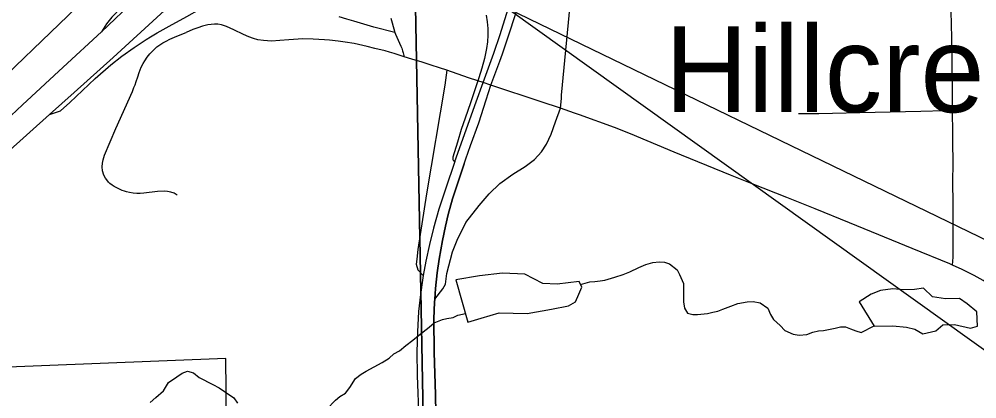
# Model space of a CAD drawing. Extents: x 0 to 34, y 0 to 22.
# Drawn here: x 20.936 to 21.816, y 12.923 to 13.272 of the extents above; entities that cross this region are included whole.
import ezdxf

# ---------------------------------------------------------------- set-up
doc = ezdxf.new("R2010")
doc.units = 0
for name, color, linetype in [('GM_X_Corporation', 7, 'Continuous'), ('GM_X_County_Road', 7, 'Continuous'), ('GM_X_Interchange_Ramps', 7, 'Continuous'), ('GM_X_Minor_Lake', 7, 'Continuous'), ('GM_X_Minor_River', 7, 'Continuous'), ('GM_X_Section', 7, 'Continuous'), ('GM_X_State_Route', 7, 'Continuous'), ('GM_X_Township_Road', 7, 'Continuous'), ('GM_X_Unincorporated_Text', 7, 'Continuous'), ('GM_X_US_Route', 7, 'Continuous'), ('SH_Text', 7, 'Continuous')]:
    doc.layers.add(name, color=color, linetype=linetype)

msp = doc.modelspace()

# ---------------------------------------------------------------- linework, layer by layer
at = {"layer": 'GM_X_Corporation'}
for points in [[(20.78903, 13.09061), (20.99662, 13.29053), (21.09587, 13.38335), (21.08465, 13.38618), (21.07344, 13.38902), (21.07483, 13.39452), (21.0539, 13.39982), (21.0367, 13.37323), (21.02592, 13.35569), (21.0124, 13.37028), (21.00628, 13.37131), (20.87295, 13.24049)], [(21.1297, 12.60931), (21.1259, 12.96008), (20.89478, 12.95075)]]:
    msp.add_lwpolyline(points, dxfattribs=at)
at = {"layer": 'GM_X_County_Road'}
for points in [[(21.4331, 13.19009), (21.434, 13.19896), (21.43427, 13.20205), (21.442, 13.28456), (21.44397, 13.30692), (21.44694, 13.34129), (21.44826, 13.35971), (21.4489, 13.37539)], [(21.28963, 13.23728), (21.28494, 13.2388), (21.28063, 13.24019), (21.27632, 13.24142), (21.27212, 13.24262), (21.26276, 13.24501), (21.25584, 13.24658), (21.24366, 13.24934), (21.23544, 13.25082), (21.22915, 13.25169), (21.22114, 13.25247), (21.21653, 13.25296), (21.21143, 13.2532), (21.20601, 13.25346), (21.19647, 13.25362), (21.18381, 13.2528), (21.17559, 13.25215), (21.16786, 13.25166), (21.16062, 13.25215), (21.15519, 13.25297), (21.15125, 13.25396), (21.14697, 13.25561), (21.14204, 13.25774), (21.13328, 13.26188), (21.12642, 13.26515), (21.12197, 13.26663), (21.11869, 13.26713), (21.11539, 13.26729), (21.11244, 13.26696), (21.10931, 13.26664), (21.10438, 13.26532), (21.10026, 13.26401), (21.09566, 13.2622), (21.08941, 13.25957)], [(21.3287, 13.22489), (21.32202, 13.22717), (21.31454, 13.22958), (21.30632, 13.23222), (21.29657, 13.23518), (21.28963, 13.23728)], [(21.4331, 13.19009), (21.4155, 13.19585), (21.36939, 13.21119), (21.36217, 13.21359), (21.35731, 13.21521), (21.34874, 13.21806), (21.3287, 13.22489)], [(21.45079, 13.1838), (21.44609, 13.18549), (21.4331, 13.19009)], [(21.7933, 13.04589), (21.79077, 13.04704), (21.75624, 13.06117), (21.71887, 13.07638), (21.69872, 13.08456), (21.66704, 13.09739), (21.64108, 13.10781), (21.60931, 13.12045), (21.58917, 13.12854), (21.53761, 13.1496), (21.49749, 13.16638), (21.48276, 13.17232), (21.45079, 13.1838)], [(22.04844, 12.61763), (22.03341, 12.64683), (22.01368, 12.68556), (21.99633, 12.71856), (21.98514, 12.74073), (21.96798, 12.77383), (21.92424, 12.85943), (21.90978, 12.88706), (21.87555, 12.95333), (21.8613, 12.98093), (21.85261, 12.99748), (21.84779, 13.00553), (21.84423, 13.01068), (21.84035, 13.01562), (21.83608, 13.0202), (21.83145, 13.02446), (21.82646, 13.0283), (21.82121, 13.03174), (21.81306, 13.03636), (21.80207, 13.04191), (21.7933, 13.04589)]]:
    msp.add_lwpolyline(points, dxfattribs=at)
at = {"layer": 'GM_X_Interchange_Ramps'}
for points in [[(21.12038, 13.4084), (21.11919, 13.40422), (21.11712, 13.39692), (21.11547, 13.39113), (21.11339, 13.38539), (21.11098, 13.3796), (21.10668, 13.37123), (21.10179, 13.36317), (21.09837, 13.35778), (21.09437, 13.35199), (21.09023, 13.34662), (21.08003, 13.33449), (21.06571, 13.31979), (21.04822, 13.30179), (21.02132, 13.2738), (21.01632, 13.26741), (21.01174, 13.26032)], [(21.3287, 13.22489), (21.3281, 13.22023), (21.32695, 13.21128), (21.31017, 13.11135), (21.30207, 13.06023), (21.3012, 13.05128), (21.30062, 13.04665), (21.30221, 13.04156), (21.30719, 13.03626)], [(21.31784, 13.01442), (21.32529, 13.02407), (21.32748, 13.02845), (21.32893, 13.03798), (21.33413, 13.05791), (21.33847, 13.0686), (21.34626, 13.08506), (21.3584, 13.10065), (21.36764, 13.11134), (21.37747, 13.12086), (21.3896, 13.12952), (21.40086, 13.13646), (21.40925, 13.14281), (21.41589, 13.15003), (21.42022, 13.15696), (21.42456, 13.1662), (21.4286, 13.17746), (21.4331, 13.19009)]]:
    msp.add_lwpolyline(points, dxfattribs=at)
at = {"layer": 'GM_X_Minor_Lake'}
for points in [[(21.34823, 12.99344), (21.36032, 12.99695), (21.37695, 13.002), (21.40271, 13.00144), (21.42503, 13.0054), (21.44053, 13.00855), (21.44695, 13.01201), (21.44993, 13.01924), (21.45292, 13.02571), (21.45023, 13.03062), (21.43017, 13.02819), (21.41691, 13.02885), (21.40057, 13.03745), (21.38011, 13.03843), (21.35892, 13.036), (21.33698, 13.03242)], [(21.33698, 13.03242), (21.34823, 12.99344)], [(21.72131, 12.9898), (21.73835, 12.98994), (21.75085, 12.98889), (21.75844, 12.98705), (21.76604, 12.98256), (21.77776, 12.9853), (21.78417, 12.99104), (21.79515, 12.99112), (21.80956, 12.98782), (21.81599, 12.98976), (21.81552, 13.00303), (21.80676, 13.01017), (21.79953, 13.01505), (21.78665, 13.01495), (21.7749, 13.01676), (21.76651, 13.02466), (21.75819, 13.02346), (21.74834, 13.023), (21.73849, 13.02407), (21.72714, 13.02246), (21.71845, 13.01898), (21.70752, 13.01208)], [(21.70752, 13.01208), (21.72131, 12.9898)]]:
    msp.add_lwpolyline(points, dxfattribs=at)
at = {"layer": 'GM_X_Minor_River'}
for points in [[(21.45171, 13.02791), (21.46011, 13.03041), (21.46467, 13.03085), (21.46961, 13.0313), (21.47378, 13.03211), (21.48326, 13.0349), (21.49083, 13.03728), (21.49689, 13.03964), (21.5052, 13.04355), (21.51163, 13.04629), (21.51807, 13.04828), (21.52377, 13.04873), (21.52872, 13.04842), (21.5333, 13.04696), (21.54022, 13.04136), (21.54256, 13.03721), (21.54609, 13.0289), (21.54631, 13.01219), (21.54714, 13.00612), (21.54987, 13.0016), (21.55482, 13.00053), (21.55901, 13.00058), (21.56812, 13.00146), (21.57305, 13.00267), (21.5776, 13.00349), (21.58214, 13.00545), (21.58971, 13.00821), (21.59615, 13.01057), (21.60449, 13.0122), (21.6102, 13.01228), (21.61668, 13.01123), (21.62359, 13.00638), (21.62595, 13.00033), (21.62867, 12.99581), (21.63483, 12.9902), (21.63907, 12.98569), (21.64672, 12.98238), (21.65244, 12.98131), (21.65927, 12.98216), (21.66495, 12.98414), (21.67026, 12.98535), (21.67482, 12.98579), (21.67937, 12.98661), (21.68544, 12.98783), (21.69037, 12.98904), (21.69493, 12.9891), (21.69952, 12.98726), (21.70449, 12.98543), (21.70945, 12.98398), (21.7212, 12.98998)], [(21.21725, 12.91044), (21.21822, 12.91323), (21.22648, 12.9217), (21.23062, 12.92517), (21.2359, 12.92828), (21.23964, 12.93327), (21.24486, 12.94169), (21.25013, 12.94556), (21.25466, 12.94828), (21.26939, 12.95646), (21.2758, 12.96034), (21.28032, 12.9642), (21.28523, 12.96692), (21.29125, 12.97194), (21.29765, 12.97697), (21.30292, 12.98121), (21.31271, 12.98894), (21.31722, 12.9928), (21.32478, 12.99594), (21.32896, 12.99676), (21.33465, 12.99759), (21.33881, 12.99993), (21.3459, 13.00151)], [(21.0565, 12.91943), (21.06177, 12.92406), (21.06853, 12.93023), (21.07338, 12.93789), (21.08092, 12.94331), (21.08582, 12.94641), (21.09074, 12.94838), (21.09608, 12.94693), (21.10146, 12.94244), (21.1141, 12.93615), (21.11984, 12.93319), (21.13327, 12.92387), (21.13676, 12.91898)]]:
    msp.add_lwpolyline(points, dxfattribs=at)
at = {"layer": 'GM_X_Section'}
for points in [[(22.28222, 13.62221), (22.29793, 12.62057), (21.31252, 12.61292), (21.2938, 13.61037)], [(21.2938, 13.61037), (21.31252, 12.61292), (20.26496, 12.60488), (20.2632, 13.61532)]]:
    msp.add_lwpolyline(points, close=True, dxfattribs=at)
at = {"layer": 'GM_X_State_Route'}
for points in [[(21.33633, 13.14111), (21.35563, 13.19592), (21.36217, 13.21359), (21.37213, 13.24055), (21.37784, 13.25779), (21.38517, 13.28132), (21.39183, 13.30552), (21.39709, 13.32646), (21.40102, 13.34451), (21.4045, 13.36279), (21.40633, 13.37342), (21.40761, 13.38092), (21.41021, 13.40238), (21.4131, 13.43021), (21.41488, 13.45159), (21.41607, 13.47357), (21.41667, 13.49503), (21.41682, 13.51368), (21.41616, 13.53522), (21.41458, 13.56932), (21.41445, 13.57221)], [(20.96389, 13.18435), (20.9867, 13.20439), (21.02254, 13.23668), (21.06634, 13.27671), (21.10351, 13.31054), (21.16789, 13.36538), (21.19243, 13.38643)], [(21.37997, 13.2401), (21.3856, 13.25659), (21.3921, 13.27701), (21.39554, 13.28963)], [(21.34469, 13.13903), (21.3462, 13.14364), (21.35059, 13.1557), (21.35814, 13.17654), (21.36497, 13.19761), (21.36939, 13.21119), (21.37766, 13.23331), (21.37997, 13.2401)], [(20.77971, 13.02255), (20.78695, 13.02773), (20.8015, 13.03924), (20.8333, 13.06751), (20.84346, 13.07652), (20.88521, 13.11374), (20.96389, 13.18435)], [(21.31784, 13.01442), (21.31839, 13.02442), (21.31998, 13.0388), (21.32169, 13.05141), (21.32498, 13.06859), (21.32754, 13.08175), (21.3301, 13.09222), (21.33413, 13.10684), (21.34469, 13.13903)], [(21.31879, 12.90934), (21.31837, 12.92705), (21.31712, 12.96549), (21.31703, 12.99639), (21.31766, 13.01179), (21.31784, 13.01442)]]:
    msp.add_lwpolyline(points, dxfattribs=at)
at = {"layer": 'GM_X_Township_Road'}
for points in [[(21.79323, 13.18811), (21.7931, 13.20392), (21.79285, 13.23296), (21.79251, 13.25461), (21.79198, 13.27931), (21.7918, 13.29167), (21.79167, 13.31948), (21.79111, 13.34422), (21.79037, 13.38093), (21.79029, 13.38462)], [(21.28116, 13.25958), (21.2619, 13.26459), (21.24957, 13.26805), (21.24333, 13.2699), (21.23706, 13.27176), (21.2301, 13.2739)], [(21.27738, 13.2727), (21.28064, 13.26095), (21.28116, 13.25958), (21.28174, 13.25807), (21.28658, 13.24716), (21.28743, 13.24504), (21.28818, 13.24287), (21.28887, 13.24091), (21.28963, 13.23728)], [(21.08113, 13.11025), (21.0784, 13.11184), (21.0755, 13.11299), (21.07247, 13.11361), (21.06937, 13.11385), (21.0633, 13.11346), (21.05067, 13.11195), (21.04717, 13.11167), (21.04434, 13.11167), (21.04075, 13.11205), (21.03761, 13.11249), (21.0348, 13.11309), (21.03275, 13.11375), (21.03086, 13.11436), (21.02755, 13.11592), (21.0234, 13.11809), (21.02145, 13.11935), (21.01926, 13.12097), (21.01828, 13.12199), (21.01743, 13.12285), (21.01532, 13.12581), (21.01384, 13.12852), (21.01274, 13.13259), (21.01229, 13.1362), (21.01255, 13.13963), (21.01321, 13.14254), (21.01448, 13.14692), (21.02483, 13.17139), (21.04006, 13.20548), (21.04158, 13.20917), (21.04256, 13.21155), (21.04363, 13.21466), (21.045, 13.21896), (21.04632, 13.2229), (21.0483, 13.22774), (21.05, 13.23103), (21.05159, 13.23359), (21.05372, 13.23688), (21.05619, 13.23984), (21.05948, 13.24346), (21.06244, 13.24626), (21.0654, 13.24839), (21.06803, 13.25003), (21.07099, 13.25168), (21.07461, 13.25349), (21.08103, 13.25612), (21.08941, 13.25957)], [(21.65183, 13.18502), (21.67056, 13.18507), (21.70806, 13.18594), (21.76404, 13.18723), (21.78583, 13.18788), (21.79323, 13.18811)], [(21.7933, 13.04589), (21.79359, 13.04956), (21.79385, 13.05325), (21.79389, 13.05663), (21.79378, 13.07791), (21.79364, 13.10304), (21.7936, 13.12162), (21.79366, 13.14016), (21.79348, 13.15873), (21.79338, 13.17126), (21.79328, 13.1831), (21.79323, 13.18811)]]:
    msp.add_lwpolyline(points, dxfattribs=at)
at = {"layer": 'GM_X_US_Route'}
for points in [[(20.77995, 13.04581), (20.78655, 13.05132), (20.79626, 13.05975), (20.81576, 13.07736), (20.85533, 13.11415), (20.8782, 13.1362), (20.89723, 13.15384), (20.93933, 13.19323), (20.9765, 13.22783), (21.01174, 13.26032), (21.04338, 13.2905), (21.05117, 13.29765), (21.08559, 13.32978), (21.11205, 13.35441), (21.12221, 13.36376), (21.14835, 13.38829), (21.15946, 13.39868), (21.16845, 13.4071), (21.17882, 13.4172), (21.20908, 13.44718), (21.22041, 13.45812)], [(20.96389, 13.18435), (20.9867, 13.20439), (21.02254, 13.23668), (21.06634, 13.27671), (21.10351, 13.31054), (21.16789, 13.36538), (21.19243, 13.38643)], [(20.96389, 13.18435), (20.97408, 13.18759), (20.98271, 13.19533), (21.00595, 13.21733), (21.02032, 13.22988), (21.03053, 13.23777), (21.04171, 13.24567), (21.0529, 13.25323), (21.05669, 13.2555), (21.06276, 13.25914), (21.07378, 13.26539), (21.09007, 13.27443), (21.10207, 13.28101), (21.1279, 13.29482), (21.16835, 13.31602), (21.19516, 13.32999), (21.20939, 13.33699), (21.22375, 13.34133)], [(21.36485, 13.2755), (21.36584, 13.26939), (21.36641, 13.26324), (21.36657, 13.25706), (21.3661, 13.25093), (21.36522, 13.24483), (21.36336, 13.23567), (21.36103, 13.22678), (21.35823, 13.21793), (21.35731, 13.21521), (21.35046, 13.19507), (21.34564, 13.18084), (21.34211, 13.17045), (21.33871, 13.15893), (21.33442, 13.14487), (21.33428, 13.14395), (21.33449, 13.1429), (21.33476, 13.14212), (21.3352, 13.14157), (21.33633, 13.14111)], [(20.77971, 13.02255), (20.78695, 13.02773), (20.8015, 13.03924), (20.8333, 13.06751), (20.84346, 13.07652), (20.88521, 13.11374), (20.96389, 13.18435)], [(21.33633, 13.14111), (21.32757, 13.11549), (21.32142, 13.09721), (21.31653, 13.0799), (21.3129, 13.06473), (21.30957, 13.04949), (21.30719, 13.03626), (21.30683, 13.03424), (21.30453, 13.01877), (21.3029, 13.00331), (21.30179, 12.98451), (21.30134, 12.96586), (21.30148, 12.94426), (21.30302, 12.90392)], [(21.34469, 13.13903), (21.33413, 13.10684), (21.3301, 13.09222), (21.32754, 13.08175), (21.32498, 13.06859), (21.32169, 13.05141), (21.31998, 13.0388), (21.31839, 13.02442), (21.31784, 13.01442)], [(21.31784, 13.01442), (21.31766, 13.01179), (21.31703, 12.99639), (21.31712, 12.96549), (21.31837, 12.92705), (21.31879, 12.90934)]]:
    msp.add_lwpolyline(points, dxfattribs=at)
at = {"layer": 'SH_Text'}
msp.add_lwpolyline([(22.85646, 12.56861), (21.38517, 13.28132), (22.85646, 12.22703)], close=True, dxfattribs=at)

# ---------------------------------------------------------------- texts
at = {"layer": 'GM_X_Unincorporated_Text'}
msp.add_text('Hillcrest', height=0.078977, rotation=0.00001, dxfattribs=at).set_placement((21.52914, 13.1864))

doc.saveas('drawing.dxf')
